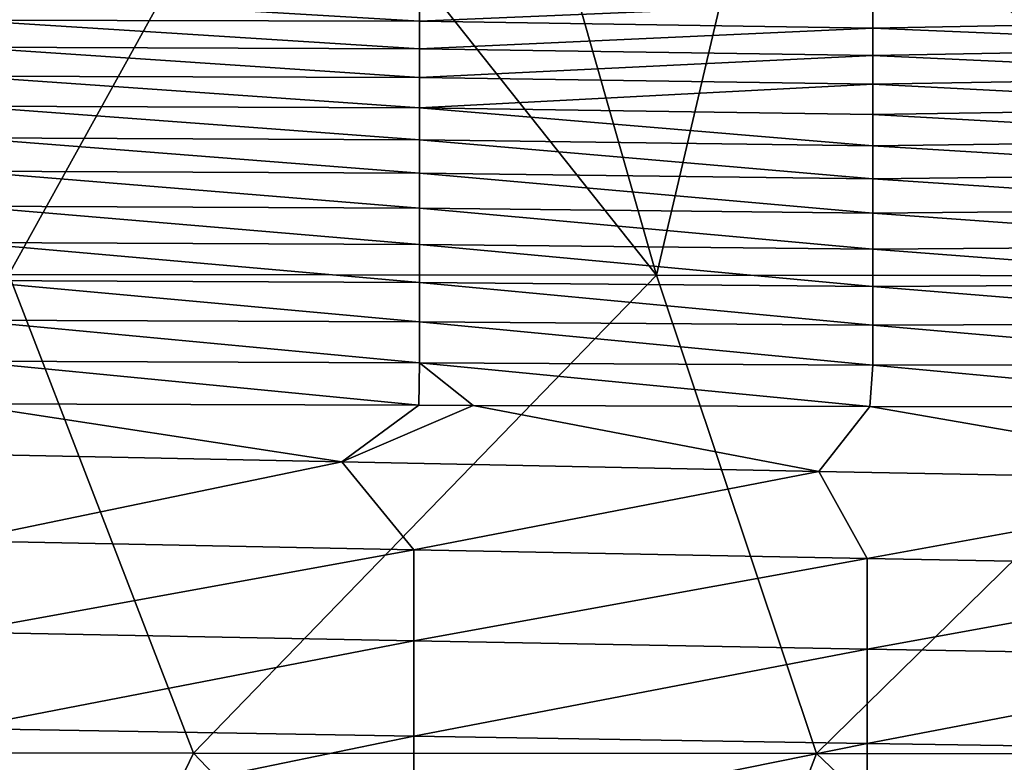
# Model space of a CAD drawing. Header units: metres. Extents: x -104 to 104, y -68 to 90.
# Tile 711 of 744: x 64.68 to 76.27, y 55.7 to 64.44. Entities that reach past the tile are written whole.
import ezdxf

# ---------------------------------------------------------------- set-up
doc = ezdxf.new("R2010")
doc.units = ezdxf.units.M
doc.layers.add('solid_FIT-BATH-153_SW0002', color=7, linetype='CONTINUOUS')

msp = doc.modelspace()

# ---------------------------------------------------------------- linework, layer by layer
at = {"layer": 'solid_FIT-BATH-153_SW0002'}
for points in [[(67.684891, 67.094528, 16.261604), (61.761665, 67.093124, 16.239931), (64.557594, 61.437737, 16.283026)], [(67.684891, 67.094528, 16.261604), (64.557594, 61.437737, 16.283026), (72.177422, 61.430561, 16.3223)], [(70.567719, 67.095253, 16.273623), (67.684891, 67.094528, 16.261604), (72.177422, 61.430561, 16.3223)], [(73.508179, 67.096024, 16.286926), (70.567719, 67.095253, 16.273623), (72.177422, 61.430561, 16.3223)], [(73.508179, 67.096024, 16.286926), (72.177422, 61.430561, 16.3223), (79.797249, 61.421703, 16.370808)], [(79.231544, 67.097557, 16.316015), (73.508179, 67.096024, 16.286926), (79.797249, 61.421703, 16.370808)], [(69.388641, 64.418671, -19.551666), (64.050644, 64.433601, -19.864193), (64.050644, 64.737129, -19.67116)], [(69.388641, 64.72438, -19.350344), (69.388641, 64.418671, -19.551666), (64.050644, 64.737129, -19.67116)], [(74.726639, 64.644089, -19.062532), (69.388641, 64.418671, -19.551666), (69.388641, 64.72438, -19.350344)], [(74.726639, 64.644089, -19.062532), (74.726639, 64.338654, -19.263735), (69.388641, 64.418671, -19.551666)], [(80.064636, 64.440788, -18.846582), (74.726639, 64.338654, -19.263735), (74.726639, 64.644089, -19.062532)], [(80.064636, 64.440788, -18.846582), (80.064636, 64.11264, -19.049849), (74.726639, 64.338654, -19.263735)], [(69.388641, 64.09584, -19.734444), (64.050644, 64.112862, -20.038898), (64.050644, 64.433601, -19.864193)], [(69.388641, 64.418671, -19.551666), (69.388641, 64.09584, -19.734444), (64.050644, 64.433601, -19.864193)], [(74.726639, 64.338654, -19.263735), (69.388641, 64.09584, -19.734444), (69.388641, 64.418671, -19.551666)], [(74.726639, 64.338654, -19.263735), (74.726639, 64.016815, -19.447109), (69.388641, 64.09584, -19.734444)], [(80.064636, 64.11264, -19.049849), (74.726639, 64.016815, -19.447109), (74.726639, 64.338654, -19.263735)], [(69.388641, 63.755753, -19.899666), (64.050644, 63.774693, -20.196301), (64.050644, 64.112862, -20.038898)], [(69.388641, 64.09584, -19.734444), (69.388641, 63.755753, -19.899666), (64.050644, 64.112862, -20.038898)], [(74.726639, 64.016815, -19.447109), (69.388641, 63.755753, -19.899666), (69.388641, 64.09584, -19.734444)], [(80.064636, 64.11264, -19.049849), (80.064636, 63.767086, -19.23455), (74.726639, 64.016815, -19.447109)], [(74.726639, 64.016815, -19.447109), (74.726639, 63.678513, -19.613558), (69.388641, 63.755753, -19.899666)], [(80.064636, 63.767086, -19.23455), (74.726639, 63.678513, -19.613558), (74.726639, 64.016815, -19.447109)], [(69.388641, 63.398262, -20.048317), (64.050644, 63.418896, -20.337418), (64.050644, 63.774693, -20.196301)], [(69.388641, 63.755753, -19.899666), (69.388641, 63.398262, -20.048317), (64.050644, 63.774693, -20.196301)], [(74.726639, 63.678513, -19.613558), (69.388641, 63.398262, -20.048317), (69.388641, 63.755753, -19.899666)], [(80.064636, 63.767086, -19.23455), (80.064636, 63.404118, -19.401644), (74.726639, 63.678513, -19.613558)], [(74.726639, 63.678513, -19.613558), (74.726639, 63.323669, -19.763975), (69.388641, 63.398262, -20.048317)], [(80.064636, 63.404118, -19.401644), (74.726639, 63.323669, -19.763975), (74.726639, 63.678513, -19.613558)], [(69.388641, 63.023235, -20.181389), (64.050644, 63.045254, -20.463276), (64.050644, 63.418896, -20.337418)], [(69.388641, 63.398262, -20.048317), (69.388641, 63.023235, -20.181389), (64.050644, 63.418896, -20.337418)], [(74.726639, 62.952225, -19.899265), (69.388641, 63.023235, -20.181389), (69.388641, 63.398262, -20.048317)], [(74.726639, 63.323669, -19.763975), (74.726639, 62.952225, -19.899265), (69.388641, 63.398262, -20.048317)], [(80.064636, 63.404118, -19.401644), (80.064636, 63.023727, -19.552084), (74.726639, 63.323669, -19.763975)], [(80.064636, 63.023727, -19.552084), (74.726639, 62.952225, -19.899265), (74.726639, 63.323669, -19.763975)], [(69.388641, 62.630535, -20.299864), (64.050644, 62.653564, -20.574892), (64.050644, 63.045254, -20.463276)], [(69.388641, 63.023235, -20.181389), (69.388641, 62.630535, -20.299864), (64.050644, 63.045254, -20.463276)], [(74.726639, 62.564114, -20.020325), (69.388641, 62.630535, -20.299864), (69.388641, 63.023235, -20.181389)], [(74.726639, 62.952225, -19.899265), (74.726639, 62.564114, -20.020325), (69.388641, 63.023235, -20.181389)], [(80.064636, 63.023727, -19.552084), (80.064636, 62.625908, -19.686829), (74.726639, 62.952225, -19.899265)], [(80.064636, 62.625908, -19.686829), (74.726639, 62.564114, -20.020325), (74.726639, 62.952225, -19.899265)], [(69.388641, 62.220024, -20.404732), (64.050644, 62.24361, -20.673292), (64.050644, 62.653564, -20.574892)], [(69.388641, 62.630535, -20.299864), (69.388641, 62.220024, -20.404732), (64.050644, 62.653564, -20.574892)], [(74.726639, 62.159267, -20.128054), (69.388641, 62.220024, -20.404732), (69.388641, 62.630535, -20.299864)], [(74.726639, 62.564114, -20.020325), (74.726639, 62.159267, -20.128054), (69.388641, 62.630535, -20.299864)], [(80.064636, 62.625908, -19.686829), (80.064636, 62.210655, -19.806833), (74.726639, 62.564114, -20.020325)], [(80.064636, 62.210655, -19.806833), (74.726639, 62.159267, -20.128054), (74.726639, 62.564114, -20.020325)], [(69.388641, 61.791561, -20.496979), (64.050644, 61.815193, -20.759493), (64.050644, 62.24361, -20.673292)], [(69.388641, 62.220024, -20.404732), (69.388641, 61.791561, -20.496979), (64.050644, 62.24361, -20.673292)], [(74.726639, 61.737617, -20.223351), (69.388641, 61.791561, -20.496979), (69.388641, 62.220024, -20.404732)], [(74.726639, 62.159267, -20.128054), (74.726639, 61.737617, -20.223351), (69.388641, 62.220024, -20.404732)], [(80.064636, 62.210655, -19.806833), (80.064636, 61.777954, -19.913054), (74.726639, 62.159267, -20.128054)], [(80.064636, 61.777954, -19.913054), (74.726639, 61.737617, -20.223351), (74.726639, 62.159267, -20.128054)], [(69.388641, 61.345135, -20.577551), (64.050644, 61.368252, -20.834452), (64.050644, 61.815193, -20.759493)], [(69.388641, 61.791561, -20.496979), (69.388641, 61.345135, -20.577551), (64.050644, 61.815193, -20.759493)], [(74.726639, 61.29921, -20.307089), (69.388641, 61.345135, -20.577551), (69.388641, 61.791561, -20.496979)], [(74.726639, 61.737617, -20.223351), (74.726639, 61.29921, -20.307089), (69.388641, 61.791561, -20.496979)], [(80.064636, 61.777954, -19.913054), (80.064636, 61.327858, -20.006439), (74.726639, 61.737617, -20.223351)], [(80.064636, 61.327858, -20.006439), (74.726639, 61.29921, -20.307089), (74.726639, 61.737617, -20.223351)], [(59.396152, 55.809975, 16.283857), (66.729416, 55.807598, 16.322208), (64.557594, 61.437737, 16.283026)], [(66.729416, 55.807598, 16.322208), (72.177422, 61.430561, 16.3223), (64.557594, 61.437737, 16.283026)], [(66.729416, 55.807598, 16.322208), (74.062675, 55.804638, 16.369986), (72.177422, 61.430561, 16.3223)], [(74.062675, 55.804638, 16.369986), (79.797249, 61.421703, 16.370808), (72.177422, 61.430561, 16.3223)], [(74.062675, 55.804638, 16.369986), (81.395935, 55.801025, 16.428226), (79.797249, 61.421703, 16.370808)], [(69.388641, 60.881008, -20.647303), (64.050644, 60.902931, -20.899017), (64.050644, 61.368252, -20.834452)], [(69.388641, 61.345135, -20.577551), (69.388641, 60.881008, -20.647303), (64.050644, 61.368252, -20.834452)], [(74.726639, 60.844391, -20.380074), (69.388641, 60.881008, -20.647303), (69.388641, 61.345135, -20.577551)], [(74.726639, 61.29921, -20.307089), (74.726639, 60.844391, -20.380074), (69.388641, 61.345135, -20.577551)], [(80.064636, 61.327858, -20.006439), (80.064636, 60.860779, -20.087877), (74.726639, 61.29921, -20.307089)], [(80.064636, 60.860779, -20.087877), (74.726639, 60.844391, -20.380074), (74.726639, 61.29921, -20.307089)], [(69.388641, 60.399487, -20.707077), (64.050644, 60.419411, -20.954037), (64.050644, 60.902931, -20.899017)], [(69.388641, 60.881008, -20.647303), (69.388641, 60.399487, -20.707077), (64.050644, 60.902931, -20.899017)], [(74.726639, 60.373566, -20.443092), (69.388641, 60.399487, -20.707077), (69.388641, 60.881008, -20.647303)], [(74.726639, 60.844391, -20.380074), (74.726639, 60.373566, -20.443092), (69.388641, 60.881008, -20.647303)], [(80.064636, 60.860779, -20.087877), (80.064636, 60.377277, -20.158232), (74.726639, 60.844391, -20.380074)], [(80.064636, 60.377277, -20.158232), (74.726639, 60.373566, -20.443092), (74.726639, 60.844391, -20.380074)], [(69.381599, 59.900856, -20.758051), (64.008842, 59.917789, -21.002201), (64.050644, 60.419411, -20.954037)], [(69.388641, 60.399487, -20.707077), (69.381599, 59.900856, -20.758051), (64.050644, 60.419411, -20.954037)], [(70.019508, 59.89901, -20.727839), (69.381599, 59.900856, -20.758051), (69.388641, 60.399487, -20.707077)], [(74.689522, 59.887047, -20.498831), (70.019508, 59.89901, -20.727839), (69.388641, 60.399487, -20.707077)], [(74.726639, 60.373566, -20.443092), (74.689522, 59.887047, -20.498831), (69.388641, 60.399487, -20.707077)], [(80.02533, 59.877789, -20.220507), (74.689522, 59.887047, -20.498831), (74.726639, 60.373566, -20.443092)], [(80.064636, 60.377277, -20.158232), (80.02533, 59.877789, -20.220507), (74.726639, 60.373566, -20.443092)], [(68.475861, 59.233208, -20.852943), (62.860245, 59.347134, -21.093031), (64.008842, 59.917789, -21.002201)], [(68.475861, 59.233208, -20.852943), (64.008842, 59.917789, -21.002201), (69.381599, 59.900856, -20.758051)], [(68.475861, 59.233208, -20.852943), (69.381599, 59.900856, -20.758051), (70.019508, 59.89901, -20.727839)], [(74.091484, 59.12196, -20.594097), (68.475861, 59.233208, -20.852943), (70.019508, 59.89901, -20.727839)], [(74.091484, 59.12196, -20.594097), (70.019508, 59.89901, -20.727839), (74.689522, 59.887047, -20.498831)], [(79.7071, 59.015347, -20.316771), (74.091484, 59.12196, -20.594097), (74.689522, 59.887047, -20.498831)], [(79.7071, 59.015347, -20.316771), (74.689522, 59.887047, -20.498831), (80.02533, 59.877789, -20.220507)], [(63.992043, 58.306892, -21.098005), (62.860245, 59.347134, -21.093031), (68.475861, 59.233208, -20.852943)], [(69.324715, 58.200581, -20.870758), (63.992043, 58.306892, -21.098005), (68.475861, 59.233208, -20.852943)], [(69.324715, 58.200581, -20.870758), (68.475861, 59.233208, -20.852943), (74.091484, 59.12196, -20.594097)], [(74.657379, 58.096912, -20.626535), (69.324715, 58.200581, -20.870758), (74.091484, 59.12196, -20.594097)], [(74.657379, 58.096912, -20.626535), (74.091484, 59.12196, -20.594097), (79.7071, 59.015347, -20.316771)], [(79.990051, 57.99754, -20.365517), (74.657379, 58.096912, -20.626535), (79.7071, 59.015347, -20.316771)], [(63.992043, 57.229771, -21.131447), (63.992043, 58.306892, -21.098005), (69.324715, 58.200581, -20.870758)], [(69.324715, 57.129887, -20.906948), (63.992043, 57.229771, -21.131447), (69.324715, 58.200581, -20.870758)], [(69.324715, 57.129887, -20.906948), (69.324715, 58.200581, -20.870758), (74.657379, 58.096912, -20.626535)], [(74.657379, 57.032482, -20.665405), (69.324715, 57.129887, -20.906948), (74.657379, 58.096912, -20.626535)], [(74.657379, 57.032482, -20.665405), (74.657379, 58.096912, -20.626535), (79.990051, 57.99754, -20.365517)], [(79.990051, 56.939117, -20.406956), (74.657379, 57.032482, -20.665405), (79.990051, 57.99754, -20.365517)], [(63.992043, 56.095375, -21.151064), (63.992043, 57.229771, -21.131447), (69.324715, 57.129887, -20.906948)], [(69.324715, 56.007919, -20.928293), (63.992043, 56.095375, -21.151064), (69.324715, 57.129887, -20.906948)], [(69.324715, 56.007919, -20.928293), (69.324715, 57.129887, -20.906948), (74.657379, 57.032482, -20.665405)], [(74.657379, 55.922634, -20.688435), (69.324715, 56.007919, -20.928293), (74.657379, 57.032482, -20.665405)], [(74.657379, 55.922634, -20.688435), (74.657379, 57.032482, -20.665405), (79.990051, 56.939117, -20.406956)], [(79.990051, 55.840885, -20.431599), (74.657379, 55.922634, -20.688435), (79.990051, 56.939117, -20.406956)], [(63.992043, 54.908039, -21.160549), (63.992043, 56.095375, -21.151064), (69.324715, 56.007919, -20.928293)], [(69.324715, 54.840424, -20.938719), (63.992043, 54.908039, -21.160549), (69.324715, 56.007919, -20.928293)], [(69.324715, 54.840424, -20.938719), (69.324715, 56.007919, -20.928293), (74.657379, 55.922634, -20.688435)], [(74.657379, 54.77449, -20.699778), (69.324715, 54.840424, -20.938719), (74.657379, 55.922634, -20.688435)], [(74.657379, 54.77449, -20.699778), (74.657379, 55.922634, -20.688435), (79.990051, 55.840885, -20.431599)], [(64.091919, 50.322708, 16.325737), (66.729416, 55.807598, 16.322208), (59.396152, 55.809975, 16.283857)], [(64.091919, 50.322708, 16.325737), (71.957359, 50.323093, 16.380323), (66.729416, 55.807598, 16.322208)], [(71.957359, 50.323093, 16.380323), (74.062675, 55.804638, 16.369986), (66.729416, 55.807598, 16.322208)], [(71.957359, 50.323093, 16.380323), (79.8228, 50.323574, 16.448248), (74.062675, 55.804638, 16.369986)], [(79.8228, 50.323574, 16.448248), (81.395935, 55.801025, 16.428226), (74.062675, 55.804638, 16.369986)], [(79.990051, 54.711288, -20.443821), (74.657379, 54.77449, -20.699778), (79.990051, 55.840885, -20.431599)]]:
    msp.add_3dface(points, dxfattribs=at)

doc.saveas('drawing.dxf')
